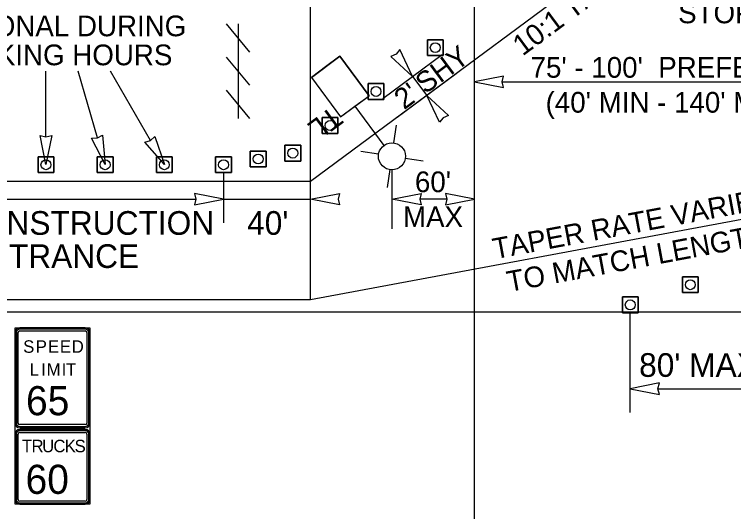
# Model space of a CAD drawing. Extents: x 99977 to 100176, y 99905 to 100011.
# Drawn here: x 100062.569 to 100064.999, y 99915.504 to 99917.184 of the extents above; entities that cross this region are included whole.
import ezdxf

# ---------------------------------------------------------------- set-up
doc = ezdxf.new("R2010")
doc.units = 0
for name, color, linetype in [('RD_ED_ShoulderPavedEdge', 7, 'Continuous'), ('RD_MK_LineEdgeWhite', 7, 'Continuous'), ('TR_SN_ConstructionSigns', 7, 'Continuous'), ('TR_WZ_BarricadeType3', 7, 'Continuous'), ('TR_WZ_PortableLightStandard', 7, 'Continuous'), ('TR_WZ_TrafficCone', 7, 'Continuous'), ('TR_WZ_WorkZoneDetails', 7, 'Continuous'), ('TR_WZ_WorkZoneTextCurrent', 7, 'Continuous')]:
    doc.layers.add(name, color=color, linetype=linetype)

msp = doc.modelspace()

# ---------------------------------------------------------------- linework, layer by layer
at = {"layer": 'RD_ED_ShoulderPavedEdge'}
msp.add_line((100060.3, 99916.1793), (100075.6425, 99916.1793), dxfattribs=at)
at = {"layer": 'RD_MK_LineEdgeWhite'}
for p, q in [((100064.8112, 99917.5393), (100063.5692, 99916.6193)), ((100063.5692, 99916.6193), (100060.3, 99916.6193)), ((100065.5008, 99916.5793), (100063.5692, 99916.2193)), ((100063.5692, 99916.2193), (100060.3, 99916.2193))]:
    msp.add_line(p, q, dxfattribs=at)
at = {"layer": 'TR_SN_ConstructionSigns'}
for p, q in [((100062.587, 99916.1249), (100062.8085, 99916.1249)), ((100062.8085, 99916.1249), (100062.587, 99916.1249)), ((100062.8085, 99916.1205), (100062.587, 99916.1205)), ((100062.5712, 99915.8032), (100062.5712, 99916.1091)), ((100062.5712, 99916.1091), (100062.5712, 99915.8032)), ((100062.5756, 99916.1091), (100062.5756, 99915.8032)), ((100062.5817, 99915.8032), (100062.5817, 99916.1091)), ((100062.587, 99916.1144), (100062.8085, 99916.1144)), ((100062.8138, 99916.1091), (100062.8138, 99915.8032)), ((100062.8199, 99915.8032), (100062.8199, 99916.1091)), ((100062.8243, 99916.1091), (100062.8243, 99915.8032)), ((100062.8243, 99915.8032), (100062.8243, 99916.1091)), ((100062.8085, 99915.798), (100062.587, 99915.798)), ((100062.587, 99915.7918), (100062.8085, 99915.7918)), ((100062.8085, 99915.7874), (100062.587, 99915.7874)), ((100062.587, 99915.7874), (100062.8085, 99915.7874)), ((100062.8085, 99915.7818), (100062.587, 99915.7818)), ((100062.587, 99915.7818), (100062.8085, 99915.7818)), ((100062.8085, 99915.7818), (100062.587, 99915.7818)), ((100062.5712, 99915.766), (100062.5712, 99915.5445)), ((100062.5712, 99915.5445), (100062.5712, 99915.766)), ((100062.5712, 99915.766), (100062.5712, 99915.5445)), ((100062.5756, 99915.766), (100062.5756, 99915.5445)), ((100062.5817, 99915.5445), (100062.5817, 99915.766)), ((100062.8085, 99915.7774), (100062.587, 99915.7774)), ((100062.587, 99915.7713), (100062.8085, 99915.7713)), ((100062.8138, 99915.766), (100062.8138, 99915.5445)), ((100062.8199, 99915.5445), (100062.8199, 99915.766)), ((100062.8243, 99915.5445), (100062.8243, 99915.766)), ((100062.8243, 99915.766), (100062.8243, 99915.5445)), ((100062.8243, 99915.5445), (100062.8243, 99915.766)), ((100062.8085, 99915.5392), (100062.587, 99915.5392)), ((100062.587, 99915.5331), (100062.8085, 99915.5331)), ((100062.587, 99915.5287), (100062.8085, 99915.5287)), ((100062.8085, 99915.5287), (100062.587, 99915.5287)), ((100062.587, 99915.5287), (100062.8085, 99915.5287))]:
    msp.add_line(p, q, dxfattribs=at)
msp.add_lwpolyline([(100062.5712, 99916.1249), (100062.8243, 99916.1249), (100062.8243, 99915.5287), (100062.5712, 99915.5287)], close=True, dxfattribs=at)
for centre, radius, start, end in [((100062.587, 99916.1091), 0.0158, 90, 180), ((100062.587, 99916.1091), 0.0158, 90, 180), ((100062.587, 99916.1091), 0.0114, 90, 180), ((100062.8085, 99916.1091), 0.0158, 0, 90), ((100062.8085, 99916.1091), 0.0158, 360, 90), ((100062.8085, 99916.1091), 0.0114, 0, 90), ((100062.587, 99916.1091), 0.00527, 90, 180), ((100062.8085, 99916.1091), 0.00527, 360, 90), ((100062.587, 99915.8032), 0.0158, 180, 270), ((100062.587, 99915.8032), 0.0158, 180, 270), ((100062.587, 99915.766), 0.0158, 90, 180), ((100062.587, 99915.766), 0.0158, 90, 180), ((100062.587, 99915.766), 0.0158, 90, 180), ((100062.587, 99915.8032), 0.0114, 180, 270), ((100062.587, 99915.8032), 0.00527, 180, 270), ((100062.8085, 99915.8032), 0.0158, 270, 0), ((100062.8085, 99915.8032), 0.0114, 270, 360), ((100062.8085, 99915.8032), 0.00527, 270, 0), ((100062.8085, 99915.8032), 0.0158, 270, 0), ((100062.8085, 99915.766), 0.0158, 0, 90), ((100062.8085, 99915.766), 0.0158, 0, 90), ((100062.8085, 99915.766), 0.0158, 360, 90), ((100062.587, 99915.766), 0.0114, 90, 180), ((100062.587, 99915.766), 0.00527, 90, 180), ((100062.8085, 99915.766), 0.0114, 0, 90), ((100062.8085, 99915.766), 0.00527, 360, 90), ((100062.587, 99915.5445), 0.0158, 180, 270), ((100062.587, 99915.5445), 0.0158, 180, 270), ((100062.587, 99915.5445), 0.0158, 180, 270), ((100062.8085, 99915.5445), 0.0158, 270, 0), ((100062.8085, 99915.5445), 0.0158, 270, 0), ((100062.8085, 99915.5445), 0.0158, 270, 0), ((100062.8085, 99915.5445), 0.0114, 270, 360), ((100062.8085, 99915.5445), 0.00527, 270, 0)]:
    msp.add_arc(centre, radius, start, end, dxfattribs=at)
for major_axis, ratio, start_param, end_param in [((-0.0114, 0), 0.999596, 0, 1.570796), ((0.00527, 0), 0.99908, 3.141593, 4.712389)]:
    msp.add_ellipse((100062.587, 99915.5445), major_axis=major_axis, ratio=ratio, start_param=start_param, end_param=end_param, dxfattribs=at)
at = {"layer": 'TR_WZ_BarricadeType3'}
for p, q in [((100063.3645, 99917.0567), (100063.2852, 99917.1522)), ((100063.3248, 99917.1522), (100063.3248, 99916.8322)), ((100063.3645, 99916.9445), (100063.2852, 99917.04)), ((100063.3645, 99916.8322), (100063.2852, 99916.9278))]:
    msp.add_line(p, q, dxfattribs=at)
at = {"layer": 'TR_WZ_PortableLightStandard'}
for p, q in [((100063.5722, 99916.9712), (100063.6686, 99917.0426)), ((100063.6686, 99917.0426), (100063.7674, 99916.9093)), ((100063.7674, 99916.9093), (100063.6686, 99917.0426)), ((100063.5722, 99916.9712), (100063.671, 99916.8379)), ((100063.5722, 99916.9712), (100063.671, 99916.8379)), ((100063.671, 99916.8379), (100063.7674, 99916.9093)), ((100063.7192, 99916.8736), (100063.817, 99916.7415)), ((100063.8511, 99916.75), (100063.8601, 99916.8102)), ((100063.799, 99916.7114), (100063.7389, 99916.7204)), ((100063.8896, 99916.698), (100063.9498, 99916.689)), ((100063.8375, 99916.6594), (100063.8286, 99916.5992))]:
    msp.add_line(p, q, dxfattribs=at)
for points in [[(100063.6686, 99917.0426), (100063.6204, 99917.0069), (100063.5722, 99916.9712)], [(100063.671, 99916.8379), (100063.7192, 99916.8736), (100063.7674, 99916.9093)]]:
    msp.add_lwpolyline(points, dxfattribs=at)
msp.add_circle((100063.8443, 99916.7047), 0.0457, dxfattribs=at)
msp.add_circle((100063.8443, 99916.7047), 0.0457, dxfattribs=at)
at = {"layer": 'TR_WZ_TrafficCone'}
for points in [[(100064.0174, 99917.0451), (100063.9641, 99917.0451), (100063.9641, 99917.0984), (100064.0174, 99917.0984), (100064.0174, 99917.0451)], [(100064.0174, 99917.0984), (100063.9641, 99917.0984), (100063.9641, 99917.0451), (100064.0174, 99917.0451), (100064.0174, 99917.0984)], [(100063.8174, 99916.8969), (100063.7641, 99916.8969), (100063.7641, 99916.9503), (100063.8174, 99916.9503), (100063.8174, 99916.8969)], [(100063.8174, 99916.9503), (100063.7641, 99916.9503), (100063.7641, 99916.8969), (100063.8174, 99916.8969), (100063.8174, 99916.9503)], [(100063.662, 99916.7818), (100063.6087, 99916.7818), (100063.6087, 99916.8352), (100063.662, 99916.8352), (100063.662, 99916.7818)], [(100063.662, 99916.8352), (100063.6087, 99916.8352), (100063.6087, 99916.7818), (100063.662, 99916.7818), (100063.662, 99916.8352)], [(100063.4828, 99916.7419), (100063.5362, 99916.7419), (100063.5362, 99916.6886), (100063.4828, 99916.6886), (100063.4828, 99916.7419)], [(100063.4828, 99916.6886), (100063.5362, 99916.6886), (100063.5362, 99916.7419), (100063.4828, 99916.7419), (100063.4828, 99916.6886)], [(100063.4192, 99916.669), (100063.3658, 99916.669), (100063.3658, 99916.7223), (100063.4192, 99916.7223), (100063.4192, 99916.669)], [(100063.4192, 99916.7223), (100063.3658, 99916.7223), (100063.3658, 99916.669), (100063.4192, 99916.669), (100063.4192, 99916.7223)], [(100062.7022, 99916.7026), (100062.6488, 99916.7026), (100062.6488, 99916.6493), (100062.7022, 99916.6493), (100062.7022, 99916.7026)], [(100062.7022, 99916.6493), (100062.6488, 99916.6493), (100062.6488, 99916.7026), (100062.7022, 99916.7026), (100062.7022, 99916.6493)], [(100062.9022, 99916.7026), (100062.8488, 99916.7026), (100062.8488, 99916.6493), (100062.9022, 99916.6493), (100062.9022, 99916.7026)], [(100062.9022, 99916.6493), (100062.8488, 99916.6493), (100062.8488, 99916.7026), (100062.9022, 99916.7026), (100062.9022, 99916.6493)], [(100063.1022, 99916.7026), (100063.0488, 99916.7026), (100063.0488, 99916.6493), (100063.1022, 99916.6493), (100063.1022, 99916.7026)], [(100063.1022, 99916.6493), (100063.0488, 99916.6493), (100063.0488, 99916.7026), (100063.1022, 99916.7026), (100063.1022, 99916.6493)], [(100063.3022, 99916.6493), (100063.2488, 99916.6493), (100063.2488, 99916.7026), (100063.3022, 99916.7026), (100063.3022, 99916.6493)], [(100063.3022, 99916.7026), (100063.2488, 99916.7026), (100063.2488, 99916.6493), (100063.3022, 99916.6493), (100063.3022, 99916.7026)], [(100064.8789, 99916.2439), (100064.8256, 99916.2439), (100064.8256, 99916.2973), (100064.8789, 99916.2973), (100064.8789, 99916.2439)], [(100064.8789, 99916.2973), (100064.8256, 99916.2973), (100064.8256, 99916.2439), (100064.8789, 99916.2439), (100064.8789, 99916.2973)], [(100064.6761, 99916.176), (100064.6227, 99916.176), (100064.6227, 99916.2293), (100064.6761, 99916.2293), (100064.6761, 99916.176)], [(100064.6761, 99916.2293), (100064.6227, 99916.2293), (100064.6227, 99916.176), (100064.6761, 99916.176), (100064.6761, 99916.2293)]]:
    msp.add_lwpolyline(points, dxfattribs=at)
for centre in [(100063.9907, 99917.0718), (100063.7907, 99916.9236), (100063.6354, 99916.8085), (100063.5095, 99916.7153), (100063.3925, 99916.6956), (100062.6755, 99916.676), (100062.8755, 99916.676), (100063.0755, 99916.676), (100063.2755, 99916.676), (100064.8523, 99916.2706), (100064.6494, 99916.2026)]:
    msp.add_circle(centre, 0.0167, dxfattribs=at)
at = {"layer": 'TR_WZ_WorkZoneDetails'}
for p, q in [((100063.5692, 99916.2193), (100063.5692, 99918.2793)), ((100064.1231, 99914.9817), (100064.1231, 99917.2294)), ((100063.8141, 99916.9003), (100064.0141, 99917.0484)), ((100062.6756, 99916.7703), (100062.6756, 99916.9922)), ((100062.8496, 99916.7667), (100062.7845, 99916.9922)), ((100063.0287, 99916.7578), (100062.8933, 99916.9922)), ((100063.8621, 99916.8363), (100064.0617, 99916.9841)), ((100064.2168, 99916.956), (100065.4071, 99916.956)), ((100063.8443, 99916.659), (100063.8443, 99916.4593)), ((100063.2756, 99916.6493), (100063.2756, 99916.4793)), ((100062.2137, 99916.5593), (100063.1819, 99916.5593)), ((100063.2756, 99916.5593), (100063.5692, 99916.5593)), ((100064.0294, 99916.5593), (100063.9381, 99916.5593)), ((100064.6494, 99915.8393), (100064.6494, 99916.1793)), ((100064.7431, 99915.9193), (100065.4071, 99915.9193))]:
    msp.add_line(p, q, dxfattribs=at)
for points in [[(100063.9143, 99916.9745), (100063.8713, 99917.0649), (100063.8585, 99917.0498), (100063.8403, 99917.042)], [(100064.1231, 99916.956), (100064.2214, 99916.9367), (100064.2168, 99916.956), (100064.2214, 99916.9753)], [(100063.9619, 99916.9102), (100064.0359, 99916.8427), (100064.0177, 99916.8349), (100064.0049, 99916.8198)], [(100062.8756, 99916.6766), (100062.8299, 99916.7657), (100062.8496, 99916.7667), (100062.8669, 99916.7764)], [(100062.6756, 99916.6766), (100062.6564, 99916.7749), (100062.6756, 99916.7703), (100062.6949, 99916.7749)], [(100063.0756, 99916.6766), (100063.0098, 99916.7521), (100063.0288, 99916.7578), (100063.0432, 99916.7714)], [(100063.2756, 99916.5593), (100063.1773, 99916.5786), (100063.1819, 99916.5593), (100063.1773, 99916.54)], [(100063.5692, 99916.5593), (100063.6675, 99916.5786), (100063.6629, 99916.5593), (100063.6675, 99916.54)], [(100063.8443, 99916.5593), (100063.9426, 99916.5786), (100063.9381, 99916.5593), (100063.9426, 99916.54)], [(100064.1231, 99916.5593), (100064.0248, 99916.5786), (100064.0294, 99916.5593), (100064.0248, 99916.54)], [(100064.6494, 99915.9193), (100064.7477, 99915.9), (100064.7431, 99915.9193), (100064.7477, 99915.9386)]]:
    msp.add_lwpolyline(points, close=True, dxfattribs=at)
msp.add_lwpolyline([(100063.9143, 99916.9745), (100063.9619, 99916.9102)], dxfattribs=at)

# ---------------------------------------------------------------- texts
at = {"layer": 'TR_SN_ConstructionSigns'}
for s, height, p in [('S', 0.0422, (100062.5986, 99916.0406)), ('P', 0.0422, (100062.6412, 99916.0406)), ('E', 0.0422, (100062.6826, 99916.0406)), ('E', 0.0422, (100062.7227, 99916.0406)), ('D', 0.0422, (100062.7627, 99916.0406)), ('L', 0.0422, (100062.6206, 99915.9632)), ('I', 0.0422, (100062.6594, 99915.9632)), ('M', 0.0422, (100062.6779, 99915.9632)), ('I', 0.0422, (100062.7286, 99915.9632)), ('T', 0.0422, (100062.7433, 99915.9632)), ('65', 0.09844, (100062.6082, 99915.8296)), ('T', 0.0422, (100062.5944, 99915.7045)), ('R', 0.0422, (100062.6269, 99915.7045)), ('U', 0.0422, (100062.6627, 99915.7045)), ('C', 0.0422, (100062.7007, 99915.7045)), ('K', 0.0422, (100062.7387, 99915.7045)), ('S', 0.0422, (100062.7724, 99915.7045)), ('60', 0.09844, (100062.6067, 99915.5638))]:
    msp.add_text(s, height=height, dxfattribs=at).set_placement(p)
at = {"layer": 'TR_WZ_PortableLightStandard'}
msp.add_text('TL', height=0.07, rotation=216.5289, dxfattribs=at).set_placement((100063.6425, 99916.8765))
at = {"layer": 'TR_WZ_WorkZoneTextCurrent'}
for s, rotation, p in [('10:1 TAPER', 36.5289, (100064.2858, 99917.0415)), ('SHY', 36.5289, (100063.9571, 99916.9129)), ("2' ", 36.5289, (100063.8854, 99916.8598)), ("60'", 360, (100063.922, 99916.5833)), ('TAPER RATE VARIES', 10.5573, (100064.1918, 99916.3568)), ('MAX', 360, (100063.8817, 99916.4653)), ('TO MATCH LENGTH', 10.5573, (100064.2395, 99916.2457))]:
    msp.add_text(s, height=0.07, rotation=rotation, dxfattribs=at).set_placement(p)
for s, height, p in [('STOP BAR', 0.07, (100064.8112, 99917.1541)), ('OPTIONAL DURING', 0.07, (100062.281, 99917.1102)), ('WORKING HOURS', 0.07, (100062.281, 99917.0122)), ("75' - 100'  PREFERRED", 0.07, (100064.3128, 99916.97)), ("(40' MIN - 140' MAX)", 0.07, (100064.3635, 99916.852)), ("120' CONSTRUCTION", 0.08, (100062.1533, 99916.4393)), ("40'", 0.08, (100063.3552, 99916.4393)), ('ENTRANCE', 0.08, (100062.402, 99916.3273)), ("80' MAX", 0.08, (100064.6794, 99915.9593))]:
    msp.add_text(s, height=height, dxfattribs=at).set_placement(p)

doc.saveas('drawing.dxf')
